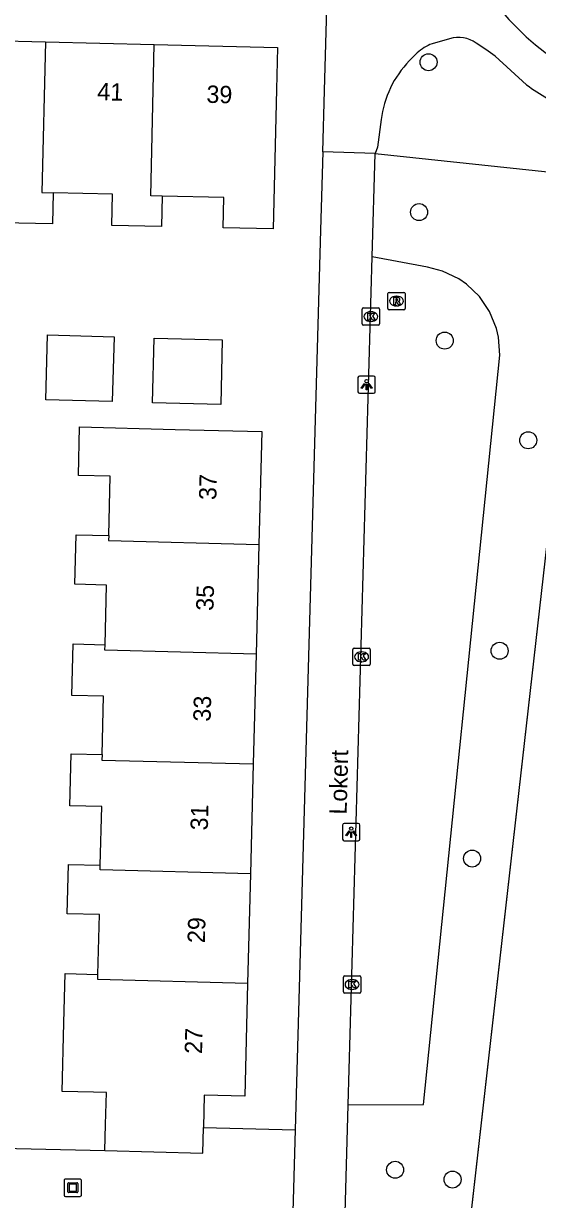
# Model space of a CAD drawing. Extents: x 162082 to 163393, y 388091 to 388632.
# Drawn here: x 162581 to 162610.5, y 388296.5 to 388364.1 of the extents above; entities that cross this region are included whole.
import ezdxf

# ---------------------------------------------------------------- set-up
doc = ezdxf.new("R2010")
doc.units = 0
for name, color, linetype in [('IMGEO_Boom', 7, 'Continuous'), ('IMGEO_Groenvoorziening', 7, 'Continuous'), ('IMGEO_Hek', 7, 'Continuous'), ('IMGEO_Kolk', 7, 'Continuous'), ('IMGEO_Kunstobject', 7, 'Continuous'), ('IMGEO_Lichtpunt', 7, 'Continuous'), ('IMGEO_Openbare_ruimte_label', 7, 'Continuous'), ('IMGEO_Pand', 7, 'Continuous'), ('IMGEO_Pand_nummerreeks', 7, 'Continuous'), ('IMGEO_Rijbaan_lokaal_open', 7, 'Continuous'), ('IMGEO_Rioolput', 7, 'Continuous'), ('IMGEO_Voetpad_open', 7, 'Continuous')]:
    doc.layers.add(name, color=color, linetype=linetype)

msp = doc.modelspace()

# ---------------------------------------------------------------- linework, layer by layer
at = {"layer": 'IMGEO_Boom'}
for centre in [(162604.269, 388361.904), (162603.723, 388353.278), (162605.198, 388345.88), (162610.006, 388340.145), (162608.361, 388328.035), (162606.779, 388316.078), (162602.348, 388298.167), (162605.652, 388297.608)]:
    msp.add_circle(centre, 0.489, dxfattribs=at)
at = {"layer": 'IMGEO_Groenvoorziening'}
for points in [[(162601.206, 388356.658), (162613.478, 388355.34)], [(162613.478, 388355.34), (162612.925, 388350.456), (162602.483, 388258.384)], [(162599.649, 388301.909), (162603.983, 388301.92), (162608.378, 388345.041), (162608.3, 388346.08), (162608.18, 388346.588), (162607.784, 388347.552), (162607.197, 388348.412), (162606.444, 388349.132), (162606.015, 388349.429), (162605.076, 388349.881), (162604.215, 388350.105), (162601.036, 388350.695)], [(162591.319, 388300.61), (162596.595, 388300.46)], [(162577.161, 388299.476), (162585.653, 388299.268)]]:
    msp.add_lwpolyline(points, dxfattribs=at)
at = {"layer": 'IMGEO_Hek'}
msp.add_lwpolyline([(162612.925, 388350.456), (162596.208, 388203.054)], dxfattribs=at)
at = {"layer": 'IMGEO_Kolk'}
for p, q in [((162600.526, 388347.766), (162601.378, 388347.766)), ((162600.451, 388346.84), (162600.451, 388347.692)), ((162600.939, 388347.546), (162600.964, 388347.546)), ((162601.452, 388347.692), (162601.452, 388346.84)), ((162601.378, 388346.766), (162600.526, 388346.766)), ((162600.962, 388346.986), (162600.937, 388346.986)), ((162599.918, 388327.26), (162599.918, 388328.112)), ((162599.993, 388328.186), (162600.845, 388328.186)), ((162600.919, 388328.112), (162600.919, 388327.26)), ((162600.406, 388327.966), (162600.431, 388327.966)), ((162600.845, 388327.186), (162599.993, 388327.186)), ((162600.429, 388327.406), (162600.404, 388327.406)), ((162599.368, 388308.404), (162599.368, 388309.256)), ((162599.443, 388309.33), (162600.295, 388309.33)), ((162600.369, 388309.256), (162600.369, 388308.404)), ((162599.879, 388308.55), (162599.854, 388308.55)), ((162599.856, 388309.11), (162599.881, 388309.11)), ((162600.295, 388308.33), (162599.443, 388308.33))]:
    msp.add_line(p, q, dxfattribs=at)
for points in [[(162600.526, 388347.766), (162601.378, 388347.766)], [(162600.451, 388346.84), (162600.451, 388347.692)], [(162600.772, 388347.466), (162600.895, 388347.466), (162600.895, 388347.315), (162601.025, 388347.466), (162601.189, 388347.466), (162601.043, 388347.315), (162601.196, 388347.066), (162601.044, 388347.066), (162600.959, 388347.23), (162600.895, 388347.163), (162600.895, 388347.066), (162600.772, 388347.066), (162600.772, 388347.466)], [(162601.452, 388347.692), (162601.452, 388346.84)], [(162601.378, 388346.766), (162600.526, 388346.766)], [(162599.918, 388327.26), (162599.918, 388328.112)], [(162599.993, 388328.186), (162600.845, 388328.186)], [(162600.919, 388328.112), (162600.919, 388327.26)], [(162600.239, 388327.886), (162600.362, 388327.886), (162600.362, 388327.735), (162600.492, 388327.886), (162600.656, 388327.886), (162600.51, 388327.735), (162600.663, 388327.486), (162600.511, 388327.486), (162600.426, 388327.65), (162600.362, 388327.583), (162600.362, 388327.486), (162600.239, 388327.486), (162600.239, 388327.886)], [(162600.845, 388327.186), (162599.993, 388327.186)], [(162599.368, 388308.404), (162599.368, 388309.256)], [(162599.443, 388309.33), (162600.295, 388309.33)], [(162600.369, 388309.256), (162600.369, 388308.404)], [(162599.689, 388309.03), (162599.812, 388309.03), (162599.812, 388308.879), (162599.942, 388309.03), (162600.106, 388309.03), (162599.96, 388308.879), (162600.113, 388308.63), (162599.961, 388308.63), (162599.876, 388308.794), (162599.812, 388308.727), (162599.812, 388308.63), (162599.689, 388308.63), (162599.689, 388309.03)], [(162600.295, 388308.33), (162599.443, 388308.33)]]:
    msp.add_lwpolyline(points, dxfattribs=at)
for centre, start, end in [((162600.528, 388347.69), 91.55205, 178.44795), ((162600.528, 388347.69), 91.55205, 178.44795), ((162601.376, 388347.69), 1.55205, 88.44795), ((162601.376, 388347.69), 1.55205, 88.44795), ((162600.528, 388346.842), 181.55205, 268.44795), ((162600.528, 388346.842), 181.55205, 268.44795), ((162601.376, 388346.842), 271.55205, 358.44795), ((162601.376, 388346.842), 271.55205, 358.44795), ((162599.995, 388328.11), 91.55205, 178.44795), ((162599.995, 388328.11), 91.55205, 178.44795), ((162600.843, 388328.11), 1.55205, 88.44795), ((162600.843, 388328.11), 1.55205, 88.44795), ((162599.995, 388327.262), 181.55205, 268.44795), ((162599.995, 388327.262), 181.55205, 268.44795), ((162600.843, 388327.262), 271.55205, 358.44795), ((162600.843, 388327.262), 271.55205, 358.44795), ((162599.445, 388309.254), 91.55205, 178.44795), ((162599.445, 388309.254), 91.55205, 178.44795), ((162600.293, 388309.254), 1.55205, 88.44795), ((162600.293, 388309.254), 1.55205, 88.44795), ((162599.445, 388308.406), 181.55205, 268.44795), ((162599.445, 388308.406), 181.55205, 268.44795), ((162600.293, 388308.406), 271.55205, 358.44795), ((162600.293, 388308.406), 271.55205, 358.44795)]:
    msp.add_arc(centre, 0.0765, start, end, dxfattribs=at)
for centre, major_axis, ratio, start_param, end_param in [((162600.938, 388347.266), (-0.387, 0.002), 0.722429, 4.712389, 7.853982), ((162600.963, 388347.266), (-0.39, 0.002), 0.717154, 1.570796, 4.712389), ((162600.405, 388327.686), (-0.387, 0.002), 0.722429, 4.712389, 7.853982), ((162600.43, 388327.686), (-0.39, 0.002), 0.717154, 1.570796, 4.712389), ((162599.855, 388308.83), (-0.387, 0.002), 0.722429, 4.712389, 7.853982), ((162599.88, 388308.83), (-0.39, 0.002), 0.717154, 1.570796, 4.712389)]:
    msp.add_ellipse(centre, major_axis=major_axis, ratio=ratio, start_param=start_param, end_param=end_param, dxfattribs=at)
at = {"layer": 'IMGEO_Kunstobject'}
for p, q in [((162583.301, 388297.553), (162583.301, 388296.712)), ((162583.301, 388297.553), (162583.301, 388296.712)), ((162584.217, 388297.637), (162583.376, 388297.637)), ((162584.217, 388297.637), (162583.376, 388297.637)), ((162583.515, 388296.901), (162583.515, 388297.375)), ((162583.565, 388297.425), (162584.039, 388297.425)), ((162583.595, 388297.325), (162583.595, 388296.951)), ((162583.989, 388297.345), (162583.615, 388297.345)), ((162584.009, 388296.951), (162584.009, 388297.325)), ((162584.089, 388297.375), (162584.089, 388296.901)), ((162584.301, 388296.721), (162584.301, 388297.562)), ((162584.301, 388296.721), (162584.301, 388297.562)), ((162583.385, 388296.637), (162584.226, 388296.637)), ((162583.385, 388296.637), (162584.226, 388296.637)), ((162584.039, 388296.851), (162583.565, 388296.851)), ((162583.615, 388296.931), (162583.989, 388296.931))]:
    msp.add_line(p, q, dxfattribs=at)
for centre, radius, start, end in [((162583.379, 388297.559), 0.0779, 92.4484, 184.28452), ((162583.379, 388297.559), 0.0779, 92.4484, 184.28452), ((162583.565, 388297.375), 0.05, 90, 180), ((162583.615, 388297.325), 0.02, 90, 180), ((162583.989, 388297.325), 0.02, 360, 90), ((162584.039, 388297.375), 0.05, 360, 90), ((162584.223, 388297.559), 0.0779, 2.4484, 94.28452), ((162584.223, 388297.559), 0.0779, 2.4484, 94.28452), ((162583.379, 388296.715), 0.0779, 182.4484, 274.28452), ((162583.379, 388296.715), 0.0779, 182.4484, 274.28452), ((162583.565, 388296.901), 0.05, 180, 270), ((162583.615, 388296.951), 0.02, 180, 270), ((162583.989, 388296.951), 0.02, 270, 0), ((162584.039, 388296.901), 0.05, 270, 0), ((162584.223, 388296.715), 0.0779, 272.4484, 4.28452), ((162584.223, 388296.715), 0.0779, 272.4484, 4.28452)]:
    msp.add_arc(centre, radius, start, end, dxfattribs=at)
at = {"layer": 'IMGEO_Lichtpunt'}
for p, q in [((162600.208, 388343.751), (162600.208, 388342.944)), ((162600.208, 388343.751), (162600.208, 388342.944)), ((162601.11, 388343.846), (162600.302, 388343.846)), ((162601.11, 388343.846), (162600.302, 388343.846)), ((162601.204, 388342.944), (162601.204, 388343.751)), ((162601.204, 388342.944), (162601.204, 388343.751)), ((162600.302, 388342.85), (162601.11, 388342.85)), ((162600.302, 388342.85), (162601.11, 388342.85)), ((162599.323, 388318.004), (162599.323, 388317.197)), ((162599.323, 388318.004), (162599.323, 388317.197)), ((162600.225, 388318.099), (162599.417, 388318.099)), ((162600.225, 388318.099), (162599.417, 388318.099)), ((162600.319, 388317.197), (162600.319, 388318.004)), ((162600.319, 388317.197), (162600.319, 388318.004)), ((162599.417, 388317.103), (162600.225, 388317.103)), ((162599.417, 388317.103), (162600.225, 388317.103))]:
    msp.add_line(p, q, dxfattribs=at)
for points in [[(162600.582, 388343.415), (162600.621, 388343.387), (162600.433, 388343.125), (162600.395, 388343.152), (162600.582, 388343.415)], [(162600.684, 388343.367), (162600.731, 388343.367), (162600.731, 388343.045), (162600.684, 388343.045), (162600.684, 388343.367)], [(162600.794, 388343.387), (162600.832, 388343.414), (162601.019, 388343.152), (162600.98, 388343.124), (162600.794, 388343.387)], [(162599.697, 388317.668), (162599.736, 388317.64), (162599.548, 388317.378), (162599.51, 388317.405), (162599.697, 388317.668)], [(162599.799, 388317.62), (162599.846, 388317.62), (162599.846, 388317.298), (162599.799, 388317.298), (162599.799, 388317.62)], [(162599.909, 388317.64), (162599.947, 388317.667), (162600.134, 388317.405), (162600.095, 388317.377), (162599.909, 388317.64)]]:
    msp.add_lwpolyline(points, dxfattribs=at)
for centre in [(162600.707, 388343.549), (162599.822, 388317.802)]:
    msp.add_circle(centre, 0.0994, dxfattribs=at)
for centre, start, end in [((162600.302, 388343.751), 90, 180), ((162600.302, 388343.751), 90, 180), ((162601.11, 388343.751), 0, 90), ((162601.11, 388343.751), 0, 90), ((162600.302, 388342.944), 180, 270), ((162600.302, 388342.944), 180, 270), ((162601.11, 388342.944), 270, 0), ((162601.11, 388342.944), 270, 360), ((162599.417, 388318.004), 90, 180), ((162599.417, 388318.004), 90, 180), ((162600.225, 388318.004), 0, 90), ((162600.225, 388318.004), 0, 90), ((162599.417, 388317.197), 180, 270), ((162599.417, 388317.197), 180, 270), ((162600.225, 388317.197), 270, 0), ((162600.225, 388317.197), 270, 360)]:
    msp.add_arc(centre, 0.0946, start, end, dxfattribs=at)
at = {"layer": 'IMGEO_Pand'}
for points in [[(162575.965, 388363.222), (162582.23, 388363.072)], [(162582.23, 388363.072), (162582.023, 388354.406), (162582.673, 388354.39)], [(162582.23, 388363.072), (162588.495, 388362.921)], [(162588.947, 388354.198), (162588.287, 388354.214), (162588.495, 388362.921)], [(162588.495, 388362.921), (162595.583, 388362.751), (162595.525, 388360.342), (162595.332, 388352.309), (162592.455, 388352.378), (162592.497, 388354.113), (162588.947, 388354.198)], [(162582.673, 388354.39), (162582.63, 388352.598), (162579.717, 388352.668), (162579.759, 388354.431), (162576.382, 388354.512)], [(162588.947, 388354.198), (162588.905, 388352.446), (162586.042, 388352.515), (162586.085, 388354.308), (162582.673, 388354.39)], [(162582.352, 388346.209), (162586.18, 388346.101), (162586.075, 388342.375), (162582.247, 388342.483), (162582.352, 388346.209)], [(162592.405, 388345.926), (162592.312, 388342.199), (162588.399, 388342.297), (162588.491, 388346.024), (162592.405, 388345.926)], [(162585.873, 388334.662), (162585.961, 388338.074), (162584.124, 388338.121), (162584.196, 388340.917), (162589.684, 388340.776), (162594.682, 388340.647), (162594.515, 388334.153)], [(162585.659, 388328.384), (162585.748, 388331.818), (162583.917, 388331.865), (162583.99, 388334.71), (162585.873, 388334.662)], [(162585.873, 388334.662), (162585.866, 388334.377), (162594.515, 388334.153)], [(162594.515, 388334.153), (162594.352, 388327.837)], [(162585.488, 388322.058), (162585.574, 388325.422), (162583.748, 388325.469), (162583.825, 388328.431), (162585.659, 388328.384)], [(162594.352, 388327.837), (162585.651, 388328.062), (162585.659, 388328.384)], [(162594.352, 388327.837), (162594.189, 388321.522)], [(162585.385, 388315.697), (162585.472, 388319.069), (162583.626, 388319.116), (162583.703, 388322.104), (162585.488, 388322.058)], [(162585.488, 388322.058), (162585.48, 388321.747), (162594.189, 388321.522)], [(162594.189, 388321.522), (162594.026, 388315.206)], [(162585.248, 388309.413), (162585.336, 388312.854), (162583.484, 388312.901), (162583.557, 388315.744), (162585.385, 388315.697)], [(162594.026, 388315.206), (162585.378, 388315.43), (162585.385, 388315.697)], [(162594.026, 388315.206), (162593.863, 388308.89)], [(162585.653, 388299.268), (162585.692, 388300.77), (162585.739, 388302.607), (162584.998, 388302.626), (162583.186, 388302.673), (162583.287, 388306.619), (162583.36, 388309.462), (162585.248, 388309.413)], [(162593.863, 388308.89), (162585.24, 388309.113), (162585.248, 388309.413)], [(162593.863, 388308.89), (162593.696, 388302.402), (162591.367, 388302.462), (162591.319, 388300.61)], [(162585.653, 388299.268), (162591.281, 388299.123), (162591.319, 388300.61)]]:
    msp.add_lwpolyline(points, dxfattribs=at)
at = {"layer": 'IMGEO_Rijbaan_lokaal_open'}
msp.add_arc((162619.277, 388373.702), 13.961, 219.03587, 265.09378, dxfattribs=at)
at = {"layer": 'IMGEO_Rioolput'}
for p, q in [((162601.926, 388347.734), (162601.926, 388348.586)), ((162602.001, 388348.66), (162602.853, 388348.66)), ((162602.414, 388348.44), (162602.439, 388348.44)), ((162602.927, 388348.586), (162602.927, 388347.734)), ((162602.437, 388347.88), (162602.412, 388347.88)), ((162602.853, 388347.66), (162602.001, 388347.66))]:
    msp.add_line(p, q, dxfattribs=at)
for points in [[(162601.926, 388347.734), (162601.926, 388348.586)], [(162602.001, 388348.66), (162602.853, 388348.66)], [(162602.927, 388348.586), (162602.927, 388347.734)], [(162602.515, 388348.358), (162602.263, 388348.36), (162602.263, 388347.96)], [(162602.263, 388347.96), (162602.387, 388347.96), (162602.387, 388348.122), (162602.398, 388348.122)], [(162602.441, 388348.279), (162602.387, 388348.279), (162602.387, 388348.198)], [(162602.387, 388348.198), (162602.439, 388348.198)], [(162602.445, 388348.093), (162602.516, 388347.96), (162602.656, 388347.96), (162602.591, 388348.086)], [(162602.853, 388347.66), (162602.001, 388347.66)]]:
    msp.add_lwpolyline(points, dxfattribs=at)
for centre, radius, start, end in [((162602.003, 388348.584), 0.0765, 91.55205, 178.44795), ((162602.003, 388348.584), 0.0765, 91.55205, 178.44795), ((162602.851, 388348.584), 0.0765, 1.55205, 88.44795), ((162602.851, 388348.584), 0.0765, 1.55205, 88.44795), ((162602.397, 388348.069), 0.0533, 26.02933, 88.69889), ((162602.423, 388348.387), 0.19, 274.7715, 282.96867), ((162602.447, 388348.183), 0.0964, 77.00612, 93.18647), ((162602.461, 388348.24), 0.0378, 276.66336, 79.67722), ((162602.514, 388348.248), 0.109, 350.36119, 89.41601), ((162602.512, 388348.248), 0.112, 277.58423, 350.98172), ((162602.496, 388348.033), 0.108, 29.51342, 73.79051), ((162602.003, 388347.736), 0.0765, 181.55205, 268.44795), ((162602.003, 388347.736), 0.0765, 181.55205, 268.44795), ((162602.851, 388347.736), 0.0765, 271.55205, 358.44795), ((162602.851, 388347.736), 0.0765, 271.55205, 358.44795)]:
    msp.add_arc(centre, radius, start, end, dxfattribs=at)
for centre, major_axis, ratio, start_param, end_param in [((162602.413, 388348.16), (-0.387, 0.002), 0.722429, 4.712389, 7.853982), ((162602.438, 388348.16), (-0.39, 0.002), 0.717154, 1.570796, 4.712389)]:
    msp.add_ellipse(centre, major_axis=major_axis, ratio=ratio, start_param=start_param, end_param=end_param, dxfattribs=at)
at = {"layer": 'IMGEO_Voetpad_open'}
for points in [[(162598.183, 388356.743), (162598.282, 388360.276), (162598.435, 388365.687)], [(162605.483, 388363.256), (162604.469, 388362.964)], [(162609.909, 388360.607), (162608.099, 388362.249), (162607.568, 388362.642), (162607.018, 388363.002)], [(162603.621, 388362.445), (162603.158, 388361.984)], [(162601.547, 388358.599), (162601.331, 388357.01), (162601.206, 388356.658)], [(162598.183, 388356.743), (162598.056, 388352.244), (162596.595, 388300.46)], [(162601.206, 388356.658), (162598.183, 388356.743)], [(162601.036, 388350.695), (162601.206, 388356.658)], [(162599.649, 388301.909), (162601.036, 388350.695)], [(162599.197, 388286.008), (162599.649, 388301.909)], [(162596.595, 388300.46), (162596.443, 388295.073), (162596.351, 388291.81)]]:
    msp.add_lwpolyline(points, dxfattribs=at)
for centre, radius, start, end in [((162605.986, 388361.533), 1.795, 54.92621, 106.28234), ((162605.549, 388360.247), 2.924, 111.67934, 131.25628), ((162607.463, 388357.859), 5.962, 136.22584, 172.87244), ((162617.031, 388370.221), 11.964, 233.46728, 240.34782)]:
    msp.add_arc(centre, radius, start, end, dxfattribs=at)

# ---------------------------------------------------------------- texts
at = {"layer": 'IMGEO_Openbare_ruimte_label'}
msp.add_text('Lokert', height=1, rotation=88.45339, dxfattribs=at).set_placement((162599.555, 388318.598))
at = {"layer": 'IMGEO_Pand_nummerreeks'}
for s, rotation, p in [('41', 358.62503, (162585.206, 388359.72)), ('39', 358.62503, (162591.483, 388359.569)), ('37', 88.52318, (162592.06, 388336.699)), ('35', 88.52318, (162591.895, 388330.324)), ('33', 88.52318, (162591.731, 388323.95)), ('31', 88.52318, (162591.57, 388317.689)), ('29', 88.52318, (162591.402, 388311.202)), ('27', 88.52198, (162591.238, 388304.828))]:
    msp.add_text(s, height=1, rotation=rotation, dxfattribs=at).set_placement(p)

doc.saveas('drawing.dxf')
